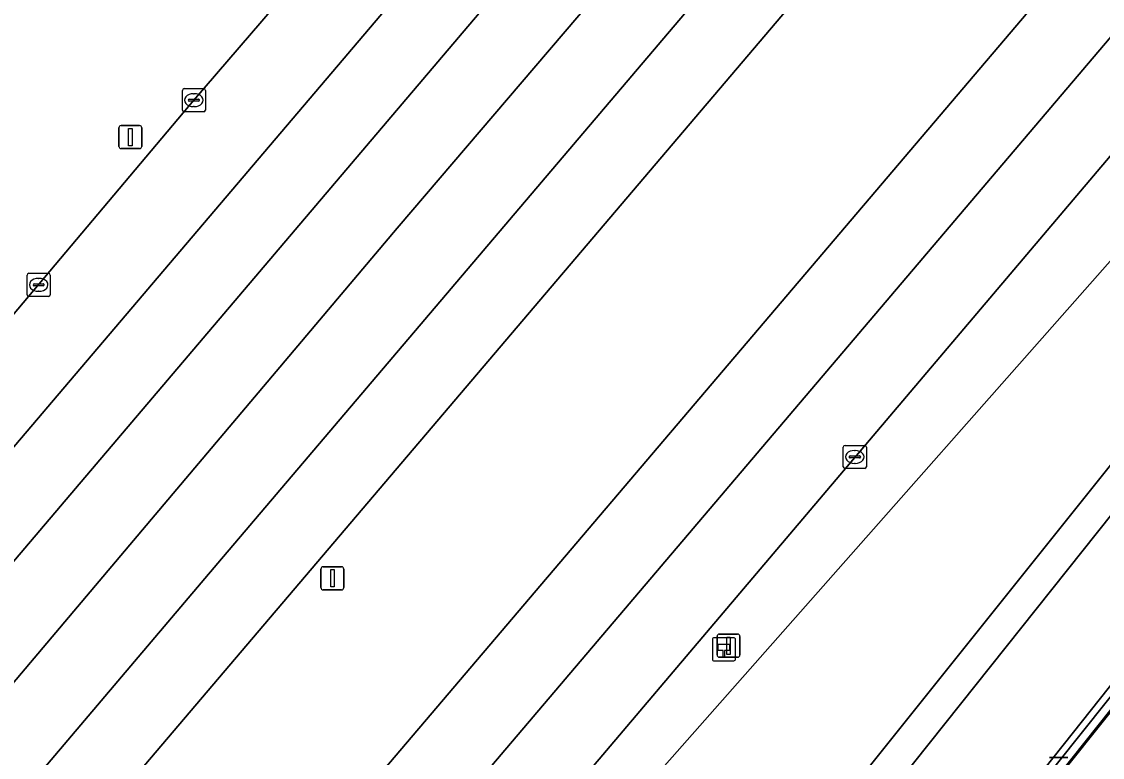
# Model space of a CAD drawing. Extents: x 156412 to 157779, y 382335 to 383768.
# Drawn here: x 157274.87 to 157321.62, y 382756.19 to 382788.03 of the extents above; entities that cross this region are included whole.
import ezdxf

# ---------------------------------------------------------------- set-up
doc = ezdxf.new("R2010")
doc.units = 0
for name, color, linetype in [('IMGEO_Berm_groen', 7, 'Continuous'), ('IMGEO_Fietspad_gesloten', 7, 'Continuous'), ('IMGEO_Groenvoorziening', 7, 'Continuous'), ('IMGEO_Haag', 7, 'Continuous'), ('IMGEO_Hectometerpaal', 7, 'Continuous'), ('IMGEO_Hek', 7, 'Continuous'), ('IMGEO_Kolk', 7, 'Continuous'), ('IMGEO_Lichtmast', 7, 'Continuous'), ('IMGEO_Rijbaan_regionaal_gesloten', 7, 'Continuous'), ('IMGEO_Verkeersbordpaal', 7, 'Continuous')]:
    doc.layers.add(name, color=color, linetype=linetype)

msp = doc.modelspace()

# ---------------------------------------------------------------- linework, layer by layer
at = {"layer": 'IMGEO_Berm_groen'}
for points in [[(157289.146, 382725.425), (157290.311, 382726.867), (157368.429, 382825.011), (157372.353, 382829.817), (157416.299, 382880.6), (157438.378, 382906.061), (157439.879, 382907.91)], [(157409.2, 382885.049), (157397.963, 382871.967), (157298.008, 382753.932), (157297.075, 382752.784), (157263.632, 382713.306), (157263.283, 382712.908), (157261.987, 382711.427), (157260.863, 382709.51), (157260.482, 382708.681)], [(157261.847, 382722.016), (157262.917, 382723.265), (157275.604, 382738.077), (157390.75, 382873.609)], [(157390.524, 382855.447), (157399.89, 382865.223), (157400.142, 382864.484), (157369.12, 382828.063), (157333.445, 382783.187), (157291.687, 382730.963), (157288.303, 382726.575), (157285.489, 382722.628)], [(157366.667, 382857.638), (157273.433, 382747.918), (157253.584, 382724.56), (157259.338, 382719.311)], [(157234.655, 382729.194), (157236.055, 382730.815), (157236.451, 382731.274), (157272.538, 382773.496), (157272.722, 382773.359), (157273.544, 382774.22), (157282.322, 382784.631), (157301.482, 382806.918), (157343.677, 382856.305)], [(157290.721, 382676.136), (157284.606, 382681.57), (157283.43, 382682.808), (157276.286, 382695.27), (157275.336, 382697.439), (157274.706, 382700.82), (157274.614, 382701.311), (157273.8, 382705.682), (157273.708, 382706.174), (157273.268, 382708.538), (157273.261, 382708.575), (157274.28, 382714.294), (157274.815, 382719.431), (157274.919, 382721.88), (157276.035, 382724.372), (157278.498, 382727.831), (157282.103, 382732.506), (157323.797, 382779.759), (157358.51, 382820.123), (157377.135, 382841.276), (157390.524, 382855.447)]]:
    msp.add_lwpolyline(points, dxfattribs=at)
at = {"layer": 'IMGEO_Fietspad_gesloten'}
for points in [[(157444.674, 382913.499), (157443.684, 382912.466), (157443.414, 382912.14), (157439.879, 382907.91), (157438.378, 382906.061), (157416.299, 382880.6), (157372.353, 382829.817), (157368.429, 382825.011), (157290.311, 382726.867), (157289.146, 382725.425)], [(157294.096, 382724.189), (157371.955, 382822.276)]]:
    msp.add_lwpolyline(points, dxfattribs=at)
at = {"layer": 'IMGEO_Groenvoorziening'}
for points in [[(157443.443, 382905.142), (157441.491, 382902.973), (157418.057, 382875.664), (157376.639, 382827.757), (157371.955, 382822.276), (157294.096, 382724.189)], [(157297.984, 382728.751), (157359.684, 382806.121), (157359.927, 382805.95), (157375.569, 382824.259), (157390.108, 382841.331), (157399.467, 382849.504), (157394.519, 382843.123), (157376.616, 382819.412), (157364.44, 382803.488), (157350.601, 382785.532), (157349.216, 382786.173), (157335.594, 382769.567), (157345.663, 382779.734), (157358.113, 382794.074), (157366.375, 382801.989), (157373.468, 382813.948), (157379.189, 382819.428), (157385.179, 382825.426), (157389.121, 382831.066), (157392.694, 382836.178), (157395.81, 382839.446)], [(157376.616, 382819.412), (157394.519, 382843.123), (157399.467, 382849.504), (157390.108, 382841.331), (157375.569, 382824.259), (157359.927, 382805.95), (157360.03, 382805.878), (157298.329, 382728.511)], [(157285.489, 382722.628), (157288.303, 382726.575), (157291.687, 382730.963), (157333.445, 382783.187), (157369.12, 382828.063)], [(157358.51, 382820.123), (157323.797, 382779.759), (157282.103, 382732.506), (157278.498, 382727.831), (157276.035, 382724.372), (157274.919, 382721.88), (157274.815, 382719.431), (157274.28, 382714.294), (157273.261, 382708.575), (157273.268, 382708.538), (157273.708, 382706.174), (157273.8, 382705.682), (157274.614, 382701.311), (157274.706, 382700.82), (157275.336, 382697.439), (157276.286, 382695.27), (157283.43, 382682.808), (157284.606, 382681.57), (157290.721, 382676.136)], [(157360.03, 382805.878), (157359.927, 382805.95), (157359.684, 382806.121), (157297.984, 382728.751)], [(157298.329, 382728.511), (157360.03, 382805.878)]]:
    msp.add_lwpolyline(points, dxfattribs=at)
at = {"layer": 'IMGEO_Haag'}
for points in [[(157360.03, 382805.878), (157359.684, 382806.121), (157297.984, 382728.751)], [(157298.329, 382728.511), (157360.03, 382805.878)]]:
    msp.add_lwpolyline(points, dxfattribs=at)
at = {"layer": 'IMGEO_Hectometerpaal'}
for p, q in [((157304.748, 382761.286), (157304.748, 382760.445)), ((157304.748, 382761.286), (157304.748, 382760.445)), ((157305.664, 382761.37), (157304.823, 382761.37)), ((157305.664, 382761.37), (157304.823, 382761.37)), ((157305.748, 382760.454), (157305.748, 382761.295)), ((157305.748, 382760.454), (157305.748, 382761.295)), ((157304.832, 382760.37), (157305.673, 382760.37)), ((157304.832, 382760.37), (157305.673, 382760.37))]:
    msp.add_line(p, q, dxfattribs=at)
msp.add_lwpolyline([(157305.273, 382760.514), (157305.213, 382760.514), (157305.213, 382760.819), (157304.993, 382760.819), (157304.993, 382761.088), (157305.493, 382761.088), (157305.493, 382760.819), (157305.273, 382760.819), (157305.273, 382760.514)], dxfattribs=at)
for centre, start, end in [((157304.826, 382761.292), 92.4484, 184.2845), ((157304.826, 382761.292), 92.4484, 184.2845), ((157305.67, 382761.292), 2.4484, 94.2845), ((157305.67, 382761.292), 2.4484, 94.2845), ((157304.826, 382760.448), 182.4484, 274.2845), ((157304.826, 382760.448), 182.4484, 274.2845), ((157305.67, 382760.448), 272.4484, 4.2845), ((157305.67, 382760.448), 272.4484, 4.2845)]:
    msp.add_arc(centre, 0.0779, start, end, dxfattribs=at)
at = {"layer": 'IMGEO_Hek'}
msp.add_lwpolyline([(157298.329, 382728.511), (157359.791, 382805.791)], dxfattribs=at)
at = {"layer": 'IMGEO_Kolk'}
for p, q in [((157281.821, 382784.205), (157281.821, 382785.057)), ((157281.896, 382785.131), (157282.748, 382785.131)), ((157282.309, 382784.911), (157282.334, 382784.911)), ((157282.822, 382785.057), (157282.822, 382784.205)), ((157282.08, 382784.625), (157282.08, 382784.637)), ((157282.518, 382784.588), (157282.12, 382784.588)), ((157282.123, 382784.674), (157282.521, 382784.674)), ((157282.564, 382784.637), (157282.564, 382784.625)), ((157282.748, 382784.131), (157281.896, 382784.131)), ((157282.332, 382784.351), (157282.307, 382784.351)), ((157275.107, 382776.213), (157275.107, 382777.065)), ((157275.182, 382777.139), (157276.034, 382777.139)), ((157275.595, 382776.919), (157275.62, 382776.919)), ((157276.108, 382777.065), (157276.108, 382776.213)), ((157275.366, 382776.633), (157275.366, 382776.645)), ((157275.804, 382776.596), (157275.406, 382776.596)), ((157275.409, 382776.682), (157275.807, 382776.682)), ((157275.85, 382776.645), (157275.85, 382776.633)), ((157276.034, 382776.139), (157275.182, 382776.139)), ((157275.618, 382776.359), (157275.593, 382776.359)), ((157310.411, 382768.767), (157310.411, 382769.619)), ((157310.486, 382769.693), (157311.338, 382769.693)), ((157310.899, 382769.473), (157310.924, 382769.473)), ((157311.412, 382769.619), (157311.412, 382768.767)), ((157310.67, 382769.187), (157310.67, 382769.199)), ((157311.108, 382769.15), (157310.71, 382769.15)), ((157310.713, 382769.236), (157311.111, 382769.236)), ((157311.154, 382769.199), (157311.154, 382769.187)), ((157311.338, 382768.693), (157310.486, 382768.693)), ((157310.922, 382768.913), (157310.897, 382768.913))]:
    msp.add_line(p, q, dxfattribs=at)
for points in [[(157281.821, 382784.205), (157281.821, 382785.057)], [(157281.896, 382785.131), (157282.748, 382785.131)], [(157282.822, 382785.057), (157282.822, 382784.205)], [(157282.748, 382784.131), (157281.896, 382784.131)], [(157275.107, 382776.213), (157275.107, 382777.065)], [(157275.182, 382777.139), (157276.034, 382777.139)], [(157276.108, 382777.065), (157276.108, 382776.213)], [(157276.034, 382776.139), (157275.182, 382776.139)], [(157310.411, 382768.767), (157310.411, 382769.619)], [(157310.486, 382769.693), (157311.338, 382769.693)], [(157311.412, 382769.619), (157311.412, 382768.767)], [(157311.338, 382768.693), (157310.486, 382768.693)]]:
    msp.add_lwpolyline(points, dxfattribs=at)
for centre, radius, start, end in [((157281.898, 382785.055), 0.0765, 91.552, 178.448), ((157281.898, 382785.055), 0.0765, 91.552, 178.448), ((157282.746, 382785.055), 0.0765, 1.552, 88.448), ((157282.746, 382785.055), 0.0765, 1.552, 88.448), ((157282.12, 382784.634), 0.0403, 85.8775, 175.7526), ((157282.117, 382784.624), 0.0366, 178.938, 274.7102), ((157282.521, 382784.631), 0.043, 264.8664, 352.4533), ((157282.525, 382784.636), 0.0386, 1.7309, 96.639), ((157281.898, 382784.207), 0.0765, 181.552, 268.448), ((157281.898, 382784.207), 0.0765, 181.552, 268.448), ((157282.746, 382784.207), 0.0765, 271.552, 358.448), ((157282.746, 382784.207), 0.0765, 271.552, 358.448), ((157275.184, 382777.063), 0.0765, 91.552, 178.448), ((157275.184, 382777.063), 0.0765, 91.552, 178.448), ((157276.032, 382777.063), 0.0765, 1.552, 88.448), ((157276.032, 382777.063), 0.0765, 1.552, 88.448), ((157275.406, 382776.642), 0.0403, 85.8775, 175.7526), ((157275.403, 382776.632), 0.0366, 178.938, 274.7102), ((157275.807, 382776.639), 0.043, 264.8664, 352.4533), ((157275.811, 382776.644), 0.0386, 1.7309, 96.639), ((157275.184, 382776.215), 0.0765, 181.552, 268.448), ((157275.184, 382776.215), 0.0765, 181.552, 268.448), ((157276.032, 382776.215), 0.0765, 271.552, 358.448), ((157276.032, 382776.215), 0.0765, 271.552, 358.448), ((157310.488, 382769.617), 0.0765, 91.552, 178.448), ((157310.488, 382769.617), 0.0765, 91.552, 178.448), ((157311.336, 382769.617), 0.0765, 1.552, 88.448), ((157311.336, 382769.617), 0.0765, 1.552, 88.448), ((157310.71, 382769.196), 0.0403, 85.8775, 175.7526), ((157310.707, 382769.186), 0.0366, 178.938, 274.7102), ((157311.111, 382769.193), 0.043, 264.8664, 352.4533), ((157311.115, 382769.198), 0.0386, 1.7309, 96.639), ((157310.488, 382768.769), 0.0765, 181.552, 268.448), ((157310.488, 382768.769), 0.0765, 181.552, 268.448), ((157311.336, 382768.769), 0.0765, 271.552, 358.448), ((157311.336, 382768.769), 0.0765, 271.552, 358.448)]:
    msp.add_arc(centre, radius, start, end, dxfattribs=at)
for centre, major_axis, ratio, start_param, end_param in [((157282.308, 382784.631), (-0.387, 0.002), 0.722429, 4.712389, 7.853982), ((157282.333, 382784.631), (-0.39, 0.002), 0.717154, 1.570796, 4.712389), ((157275.594, 382776.639), (-0.387, 0.002), 0.722429, 4.712389, 7.853982), ((157275.619, 382776.639), (-0.39, 0.002), 0.717154, 1.570796, 4.712389), ((157310.898, 382769.193), (-0.387, 0.002), 0.722429, 4.712389, 7.853982), ((157310.923, 382769.193), (-0.39, 0.002), 0.717154, 1.570796, 4.712389)]:
    msp.add_ellipse(centre, major_axis=major_axis, ratio=ratio, start_param=start_param, end_param=end_param, dxfattribs=at)
at = {"layer": 'IMGEO_Lichtmast'}
for p, q in [((157279.176, 382783.533), (157279.966, 382783.533)), ((157279.966, 382783.533), (157279.176, 382783.533)), ((157279.076, 382782.633), (157279.076, 382783.433)), ((157279.076, 382783.433), (157279.076, 382782.633)), ((157280.066, 382783.433), (157280.066, 382782.633)), ((157280.066, 382782.633), (157280.066, 382783.433)), ((157279.966, 382782.533), (157279.176, 382782.533)), ((157279.176, 382782.533), (157279.966, 382782.533)), ((157305.048, 382761.524), (157305.838, 382761.524)), ((157305.838, 382761.524), (157305.048, 382761.524)), ((157304.948, 382760.624), (157304.948, 382761.424)), ((157304.948, 382761.424), (157304.948, 382760.624)), ((157305.938, 382761.424), (157305.938, 382760.624)), ((157305.938, 382760.624), (157305.938, 382761.424)), ((157305.838, 382760.524), (157305.048, 382760.524)), ((157305.048, 382760.524), (157305.838, 382760.524)), ((157319.326, 382756.19), (157320.116, 382756.19)), ((157320.116, 382756.19), (157319.326, 382756.19))]:
    msp.add_line(p, q, dxfattribs=at)
for points in [[(157279.496, 382783.408), (157279.646, 382783.408), (157279.646, 382782.658), (157279.496, 382782.658), (157279.496, 382783.408)], [(157305.368, 382761.399), (157305.518, 382761.399), (157305.518, 382760.649), (157305.368, 382760.649), (157305.368, 382761.399)]]:
    msp.add_lwpolyline(points, dxfattribs=at)
for centre, start, end in [((157279.176, 382783.433), 90, 180), ((157279.176, 382783.433), 90, 180), ((157279.966, 382783.433), 0, 90), ((157279.966, 382783.433), 360, 90), ((157279.176, 382782.633), 180, 270), ((157279.176, 382782.633), 180, 270), ((157279.966, 382782.633), 270, 0), ((157279.966, 382782.633), 270, 0), ((157305.048, 382761.424), 90, 180), ((157305.048, 382761.424), 90, 180), ((157305.838, 382761.424), 0, 90), ((157305.838, 382761.424), 360, 90), ((157305.048, 382760.624), 180, 270), ((157305.048, 382760.624), 180, 270), ((157305.838, 382760.624), 270, 0), ((157305.838, 382760.624), 270, 0)]:
    msp.add_arc(centre, 0.1, start, end, dxfattribs=at)
at = {"layer": 'IMGEO_Rijbaan_regionaal_gesloten'}
for points in [[(157444.628, 382957.306), (157442.952, 382955.736), (157438.076, 382951.1), (157433.298, 382946.364), (157428.619, 382941.53), (157426.974, 382939.85), (157424.201, 382937.086), (157422.736, 382935.533), (157421.054, 382933.615), (157423.766, 382931.236), (157377.946, 382880.825), (157291.11, 382779.095), (157261.567, 382744.101), (157247.93, 382727.948), (157250.922, 382726.32), (157267.644, 382746.056), (157283.351, 382764.593), (157341.88, 382833.527), (157378.332, 382876.223)], [(157374.101, 382848.769), (157401.506, 382880.534), (157409.625, 382890.232), (157421.563, 382902.909), (157437.36, 382918.496), (157434.789, 382920.848), (157433.338, 382919.407), (157427.657, 382913.782), (157425.298, 382911.432), (157422.941, 382909.079), (157420.588, 382906.723), (157415.918, 382901.956), (157411.324, 382897.116), (157406.808, 382892.203), (157402.469, 382887.325), (157398.19, 382882.395), (157393.969, 382877.415), (157392.893, 382876.149), (157391.82, 382874.88), (157390.75, 382873.609), (157275.604, 382738.077), (157262.917, 382723.265), (157261.847, 382722.016)], [(157410.581, 382886.354), (157422.56, 382898.985), (157437.176, 382913.791), (157439.708, 382916.291), (157437.36, 382918.496), (157421.563, 382902.909), (157409.625, 382890.232), (157401.506, 382880.534), (157374.101, 382848.769), (157263.277, 382718.25), (157261.677, 382716.365)], [(157371.767, 382865.014), (157378.332, 382876.223), (157341.88, 382833.527), (157283.351, 382764.593), (157267.644, 382746.056), (157250.922, 382726.32), (157253.584, 382724.56), (157273.433, 382747.918), (157366.667, 382857.638)], [(157263.313, 382713.854), (157263.571, 382714.159), (157286.879, 382741.732), (157296.926, 382753.475), (157298.008, 382753.932), (157397.963, 382871.967)], [(157343.677, 382856.305), (157301.482, 382806.918), (157282.322, 382784.631), (157273.544, 382774.22), (157273.127, 382773.048), (157269.697, 382768.924), (157260.931, 382758.619), (157243.688, 382738.35), (157237.442, 382731.145), (157241.196, 382730.398), (157249.553, 382740.237), (157359.163, 382869.273)], [(157261.677, 382716.365), (157263.277, 382718.25), (157374.101, 382848.769)]]:
    msp.add_lwpolyline(points, dxfattribs=at)
for points in [[(157377.946, 382880.825), (157423.766, 382931.236), (157421.054, 382933.615), (157410.936, 382922.077), (157408.942, 382919.912), (157404.172, 382914.64), (157373.405, 382880.899), (157372.134, 382879.681), (157255.337, 382742.097), (157244.535, 382729.373), (157245.917, 382728.842), (157247.93, 382727.948), (157261.567, 382744.101), (157291.11, 382779.095)], [(157372.134, 382879.681), (157361.521, 382871.165), (157359.163, 382869.273), (157249.553, 382740.237), (157241.196, 382730.398), (157244.535, 382729.373), (157255.337, 382742.097)]]:
    msp.add_lwpolyline(points, close=True, dxfattribs=at)
at = {"layer": 'IMGEO_Verkeersbordpaal'}
for p, q in [((157287.817, 382763.539), (157287.817, 382764.339)), ((157287.817, 382764.339), (157287.817, 382763.539)), ((157287.917, 382764.439), (157288.707, 382764.439)), ((157288.707, 382764.439), (157287.917, 382764.439)), ((157288.807, 382764.339), (157288.807, 382763.539)), ((157288.807, 382763.539), (157288.807, 382764.339)), ((157288.707, 382763.439), (157287.917, 382763.439)), ((157287.917, 382763.439), (157288.707, 382763.439))]:
    msp.add_line(p, q, dxfattribs=at)
msp.add_lwpolyline([(157288.237, 382764.314), (157288.387, 382764.314), (157288.387, 382763.564), (157288.237, 382763.564), (157288.237, 382764.314)], dxfattribs=at)
for centre, start, end in [((157287.917, 382764.339), 90, 180), ((157287.917, 382764.339), 90, 180), ((157288.707, 382764.339), 0, 90), ((157288.707, 382764.339), 360, 90), ((157287.917, 382763.539), 180, 270), ((157287.917, 382763.539), 180, 270), ((157288.707, 382763.539), 270, 0), ((157288.707, 382763.539), 270, 0)]:
    msp.add_arc(centre, 0.1, start, end, dxfattribs=at)

doc.saveas('drawing.dxf')
